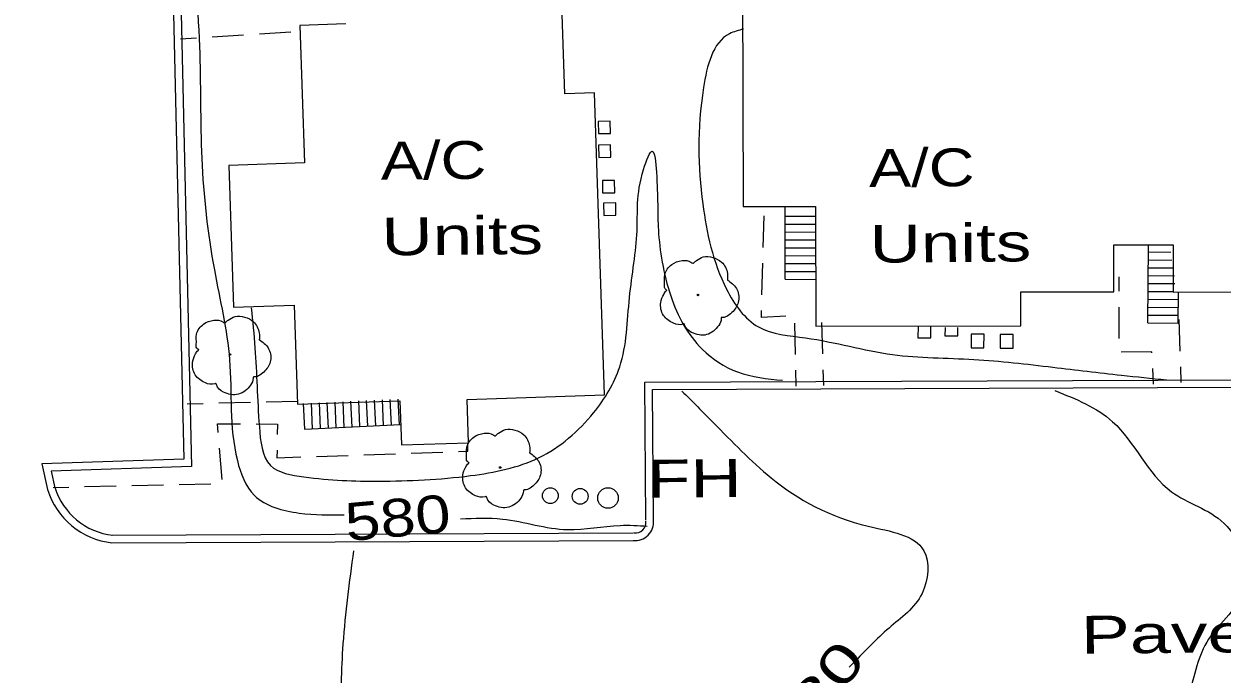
# Model space of a CAD drawing. Extents: x 2361708 to 2370558, y 6977955 to 6991887.
# Drawn here: x 2369136 to 2369287.8, y 6991108.6 to 6991191.1 of the extents above; entities that cross this region are included whole.
import ezdxf
from ezdxf.enums import TextEntityAlignment as Align

# ---------------------------------------------------------------- set-up
doc = ezdxf.new("R2010")
doc.units = 0
doc.header["$LTSCALE"] = 1.9
for name, color, linetype, lineweight in [('11', 7, 'Continuous', 25), ('13', 7, 'Continuous', 13), ('16', 7, 'Continuous', 13), ('2', 7, 'Continuous', 25), ('20', 7, 'Continuous', 25), ('23', 7, 'Continuous', 25), ('29', 7, 'Continuous', 13), ('31', 7, 'Continuous', 13), ('35', 7, 'Continuous', 13)]:
    doc.layers.add(name, color=color, linetype=linetype, lineweight=lineweight)

msp = doc.modelspace()

# ---------------------------------------------------------------- linework, layer by layer
at = {"layer": '11'}
msp.add_lwpolyline([(2369176.8, 6991191.067), (2369171.002, 6991190.872), (2369171.578, 6991173.447), (2369161.98, 6991173.125), (2369162.582, 6991155.16), (2369170.269, 6991155.423), (2369170.699, 6991142.857), (2369183.665, 6991143.3), (2369183.859, 6991137.682), (2369192.357, 6991137.973), (2369192.174, 6991143.451), (2369209.609, 6991144.047), (2369208.305, 6991182.337), (2369204.546, 6991182.211), (2369203.675, 6991208.643)], dxfattribs=at)
msp.add_lwpolyline([(2369328.421, 6991195.961), (2369227.069, 6991195.656), (2369227.153, 6991167.896), (2369236.314, 6991167.923), (2369236.358, 6991152.732), (2369262.349, 6991152.8), (2369262.338, 6991157.08), (2369274.128, 6991157.112), (2369274.112, 6991163.042), (2369281.652, 6991163.064), (2369281.669, 6991157.054), (2369293.749, 6991157.089), (2369293.754, 6991153.469), (2369320.245, 6991153.531), (2369320.214, 6991168.351), (2369328.464, 6991168.37)], close=True, dxfattribs=at)
at = {"layer": '13'}
for p, q in [((2369155.877, 6991189.178), (2369157.876, 6991189.307)), ((2369159.875, 6991189.436), (2369163.863, 6991189.684)), ((2369165.862, 6991189.803), (2369169.85, 6991190.051)), ((2369229.692, 6991162.729), (2369229.804, 6991166.731)), ((2369229.54, 6991156.728), (2369229.642, 6991160.729)), ((2369274.798, 6991157.168), (2369274.8, 6991159.008)), ((2369274.795, 6991151.168), (2369274.797, 6991155.168)), ((2369233.792, 6991149.148), (2369233.694, 6991153.147)), ((2369237.251, 6991149.22), (2369237.123, 6991153.219)), ((2369282.54, 6991149.591), (2369282.412, 6991153.591)), ((2369233.89, 6991145.148), (2369233.841, 6991147.148)), ((2369237.369, 6991145.221), (2369237.31, 6991147.221)), ((2369279.16, 6991145.38), (2369279.051, 6991147.379)), ((2369282.658, 6991145.593), (2369282.599, 6991147.592)), ((2369156.718, 6991142.914), (2369158.717, 6991142.963)), ((2369160.717, 6991143.012), (2369164.716, 6991143.11)), ((2369166.716, 6991143.159), (2369170.715, 6991143.247)), ((2369161.149, 6991133.305), (2369160.802, 6991137.293)), ((2369173.102, 6991136.229), (2369177.101, 6991136.367)), ((2369179.1, 6991136.436), (2369183.1, 6991136.574)), ((2369185.099, 6991136.644), (2369189.098, 6991136.772)), ((2369139.718, 6991132.301), (2369141.718, 6991132.351)), ((2369143.717, 6991132.4), (2369147.717, 6991132.488)), ((2369149.716, 6991132.537), (2369153.715, 6991132.625)), ((2369155.715, 6991132.664), (2369159.714, 6991132.752))]:
    msp.add_line(p, q, dxfattribs=at)
for points in [[(2369232.586, 6991154.006), (2369229.467, 6991153.847), (2369229.489, 6991154.727)], [(2369278.942, 6991149.377), (2369278.931, 6991149.507), (2369275.061, 6991149.44)], [(2369160.632, 6991139.281), (2369160.542, 6991140.35), (2369163.473, 6991140.348)], [(2369165.473, 6991140.347), (2369168.153, 6991140.342), (2369168.125, 6991139.022)], [(2369191.097, 6991136.84), (2369192.287, 6991136.882), (2369192.267, 6991137.962)], [(2369168.095, 6991137.021), (2369168.074, 6991136.051), (2369171.103, 6991136.16)]]:
    msp.add_lwpolyline(points, dxfattribs=at)
at = {"layer": '16'}
for p, q in [((2369232.471, 6991158.685), (2369232.495, 6991167.796)), ((2369232.495, 6991166.686), (2369236.395, 6991166.673)), ((2369232.495, 6991165.686), (2369236.395, 6991165.673)), ((2369232.484, 6991163.686), (2369236.384, 6991163.673)), ((2369232.494, 6991164.686), (2369236.394, 6991164.673)), ((2369232.483, 6991162.686), (2369236.384, 6991162.673)), ((2369278.446, 6991153.153), (2369278.503, 6991162.944)), ((2369278.501, 6991162.154), (2369281.341, 6991162.141)), ((2369232.482, 6991160.686), (2369236.383, 6991160.673)), ((2369232.483, 6991161.686), (2369236.383, 6991161.673)), ((2369278.49, 6991161.153), (2369281.46, 6991161.132)), ((2369232.472, 6991159.686), (2369236.372, 6991159.673)), ((2369278.479, 6991159.154), (2369281.829, 6991159.135)), ((2369278.489, 6991160.154), (2369281.59, 6991160.133)), ((2369232.471, 6991158.685), (2369236.371, 6991158.672)), ((2369278.479, 6991158.153), (2369281.839, 6991158.135)), ((2369278.467, 6991156.153), (2369282.318, 6991156.13)), ((2369278.468, 6991157.153), (2369281.728, 6991157.134)), ((2369282.296, 6991153.13), (2369282.319, 6991157)), ((2369278.457, 6991155.153), (2369282.307, 6991155.129)), ((2369278.446, 6991153.153), (2369282.296, 6991153.13)), ((2369278.457, 6991154.153), (2369282.307, 6991154.129)), ((2369172.417, 6991142.993), (2369172.569, 6991139.735)), ((2369173.417, 6991143.033), (2369173.568, 6991139.774)), ((2369174.417, 6991143.082), (2369174.568, 6991139.824)), ((2369175.417, 6991143.132), (2369175.568, 6991139.873)), ((2369176.416, 6991143.171), (2369176.567, 6991139.913)), ((2369177.416, 6991143.221), (2369177.567, 6991139.962)), ((2369178.415, 6991143.27), (2369178.566, 6991140.012)), ((2369179.405, 6991143.309), (2369179.556, 6991140.051)), ((2369180.405, 6991143.359), (2369180.556, 6991140.1)), ((2369181.404, 6991143.408), (2369181.555, 6991140.15)), ((2369182.404, 6991143.448), (2369182.555, 6991140.189)), ((2369183.403, 6991143.497), (2369183.555, 6991140.239))]:
    msp.add_line(p, q, dxfattribs=at)
msp.add_lwpolyline([(2369171.418, 6991142.943), (2369171.569, 6991139.685), (2369183.754, 6991140.261)], dxfattribs=at)
at = {"layer": '2'}
for p, q in [((2369147.166, 6991126.242), (2369213.206, 6991126.541)), ((2369147.175, 6991125.282), (2369213.216, 6991125.581))]:
    msp.add_line(p, q, dxfattribs=at)
for points in [[(2369136.029, 6991245.561), (2369154.705, 6991246.18), (2369157.273, 6991134.968), (2369139.488, 6991134.359), (2369139.949, 6991132.234)], [(2369136.059, 6991244.602), (2369153.764, 6991245.191), (2369156.294, 6991135.899), (2369138.31, 6991135.278), (2369139.01, 6991132.035)], [(2369214.831, 6991128.146), (2369214.684, 6991145.666), (2369333.956, 6991146.131), (2369333.777, 6991128.128)], [(2369215.791, 6991128.155), (2369215.653, 6991144.705), (2369332.984, 6991145.172), (2369332.817, 6991128.139)]]:
    msp.add_lwpolyline(points, dxfattribs=at)
for centre, radius, start, end in [((2369148.285, 6991134.936), 9.718, 197.37321, 263.44315), ((2369148.285, 6991134.936), 8.758, 197.37321, 263.44315), ((2369213.487, 6991127.883), 2.318, 263.26662, 6.7381), ((2369213.487, 6991127.883), 1.358, 263.26662, 6.7381)]:
    msp.add_arc(centre, radius, start, end, dxfattribs=at)
at = {"layer": '20'}
for centre, radius in [((2369202.731, 6991131.261), 1), ((2369206.502, 6991131.167), 1), ((2369210.034, 6991130.961), 1.3)]:
    msp.add_circle(centre, radius, dxfattribs=at)
at = {"layer": '23'}
for points in [[(2369208.789, 6991178.711), (2369208.814, 6991177.151), (2369210.354, 6991177.176), (2369210.329, 6991178.735)], [(2369208.828, 6991175.691), (2369208.853, 6991174.131), (2369210.393, 6991174.156), (2369210.368, 6991175.716)], [(2369209.331, 6991171.196), (2369209.356, 6991169.636), (2369210.896, 6991169.661), (2369210.871, 6991171.22)], [(2369209.478, 6991168.337), (2369209.503, 6991166.777), (2369211.043, 6991166.802), (2369211.018, 6991168.362)], [(2369256.059, 6991151.72), (2369256.045, 6991149.989), (2369257.675, 6991149.985), (2369257.689, 6991151.715)], [(2369259.739, 6991151.695), (2369259.725, 6991149.964), (2369261.356, 6991149.96), (2369261.369, 6991151.69)]]:
    msp.add_lwpolyline(points, close=True, dxfattribs=at)
for points in [[(2369249.328, 6991152.776), (2369249.312, 6991151.275), (2369250.943, 6991151.271), (2369250.949, 6991152.671)], [(2369252.74, 6991152.578), (2369252.73, 6991151.508), (2369254.361, 6991151.503), (2369254.37, 6991152.594)]]:
    msp.add_lwpolyline(points, dxfattribs=at)
at = {"layer": '29'}
for centre in [(2369221.45, 6991156.71), (2369162.129, 6991149.155), (2369196.377, 6991134.831)]:
    msp.add_circle(centre, 0.1, dxfattribs=at)
for points in [[(2369217.484, 6991157.283), (2369217.504, 6991157.293), (2369217.423, 6991157.362), (2369217.187, 6991157.99), (2369217.225, 6991159.271), (2369218.113, 6991160.569), (2369219.418, 6991161.051), (2369220.54, 6991160.862), (2369220.771, 6991160.734), (2369220.841, 6991160.735), (2369220.891, 6991160.775), (2369221.238, 6991161.068), (2369222.104, 6991161.517), (2369223.314, 6991161.449), (2369224.43, 6991160.859), (2369225.164, 6991159.436), (2369225.172, 6991158.576)], [(2369225.162, 6991158.596), (2369226.302, 6991157.537), (2369226.587, 6991155.949), (2369225.88, 6991154.623), (2369225.225, 6991154.076), (2369224.557, 6991153.86), (2369224.407, 6991153.848), (2369224.388, 6991153.738), (2369224.066, 6991152.835), (2369222.527, 6991151.671), (2369220.635, 6991151.953), (2369219.736, 6991152.894), (2369219.665, 6991153.024), (2369219.545, 6991153.002), (2369218.334, 6991153.121), (2369217.064, 6991154.119), (2369216.718, 6991155.755), (2369217.088, 6991156.779), (2369217.415, 6991157.222), (2369217.484, 6991157.273)], [(2369158.163, 6991149.728), (2369158.183, 6991149.738), (2369158.102, 6991149.807), (2369157.866, 6991150.435), (2369157.904, 6991151.716), (2369158.792, 6991153.014), (2369160.097, 6991153.497), (2369161.219, 6991153.307), (2369161.45, 6991153.179), (2369161.52, 6991153.18), (2369161.57, 6991153.22), (2369161.917, 6991153.514), (2369162.783, 6991153.962), (2369163.994, 6991153.894), (2369165.109, 6991153.304), (2369165.843, 6991151.881), (2369165.851, 6991151.021)], [(2369165.841, 6991151.041), (2369166.981, 6991149.982), (2369167.266, 6991148.394), (2369166.559, 6991147.068), (2369165.904, 6991146.521), (2369165.236, 6991146.305), (2369165.086, 6991146.294), (2369165.067, 6991146.183), (2369164.746, 6991145.28), (2369163.207, 6991144.115), (2369161.314, 6991144.398), (2369160.415, 6991145.339), (2369160.344, 6991145.468), (2369160.224, 6991145.447), (2369159.013, 6991145.566), (2369157.743, 6991146.564), (2369157.397, 6991148.2), (2369157.768, 6991149.224), (2369158.094, 6991149.667), (2369158.163, 6991149.718)], [(2369192.411, 6991135.403), (2369192.431, 6991135.413), (2369192.35, 6991135.483), (2369192.114, 6991136.11), (2369192.152, 6991137.391), (2369193.04, 6991138.689), (2369194.345, 6991139.172), (2369195.467, 6991138.983), (2369195.698, 6991138.855), (2369195.768, 6991138.855), (2369195.818, 6991138.896), (2369196.165, 6991139.189), (2369197.031, 6991139.637), (2369198.242, 6991139.569), (2369199.357, 6991138.98), (2369200.091, 6991137.556), (2369200.099, 6991136.696)], [(2369200.089, 6991136.716), (2369201.229, 6991135.657), (2369201.514, 6991134.069), (2369200.807, 6991132.743), (2369200.152, 6991132.197), (2369199.484, 6991131.98), (2369199.334, 6991131.969), (2369199.315, 6991131.859), (2369198.994, 6991130.956), (2369197.455, 6991129.791), (2369195.562, 6991130.073), (2369194.663, 6991131.014), (2369194.591, 6991131.144), (2369194.472, 6991131.123), (2369193.261, 6991131.241), (2369191.991, 6991132.239), (2369191.645, 6991133.876), (2369192.016, 6991134.899), (2369192.342, 6991135.342), (2369192.411, 6991135.393)]]:
    msp.add_spline(points, degree=3, dxfattribs=at)
at = {"layer": '31', "lineweight": 25}
for points in [[(2369154.848, 6991244.721), (2369155.131, 6991244.513), (2369156.381, 6991239.165), (2369157.206, 6991231.343), (2369158.152, 6991220.201), (2369157.528, 6991204.824), (2369158.266, 6991188.211), (2369158.562, 6991173.983), (2369160.157, 6991159.867), (2369162.075, 6991148.495), (2369163.066, 6991135.714), (2369165.239, 6991131.295), (2369170.91, 6991129.048), (2369176.613, 6991128.822)], [(2369219.405, 6991144.521), (2369223.394, 6991140.508), (2369230.691, 6991133.537), (2369243.02, 6991127.384), (2369250.04, 6991124.281), (2369249.831, 6991118.869), (2369245.643, 6991114.468), (2369241.135, 6991110.066), (2369240.58, 6991109.51)], [(2369191.349, 6991128.313), (2369196.659, 6991128.293), (2369204.922, 6991126.952), (2369211.567, 6991127.495), (2369215.018, 6991127.388)]]:
    msp.add_spline(points, degree=3, dxfattribs=at)
at = {"layer": '35'}
for points in [[(2369227.199, 6991190.397), (2369225.435, 6991189.82), (2369222.139, 6991182.988), (2369222.05, 6991168.237), (2369225.063, 6991157.425), (2369229.109, 6991152.643), (2369235.062, 6991151.26), (2369246.103, 6991149.155), (2369256.389, 6991148.532), (2369266.419, 6991147.538), (2369275.099, 6991146.531), (2369280.795, 6991145.945)], [(2369164.832, 6991155.091), (2369165.291, 6991149.996), (2369165.856, 6991139.981), (2369167.273, 6991135.093), (2369171.507, 6991133.634), (2369180.992, 6991133.094), (2369192.616, 6991133.795), (2369201.325, 6991136.098), (2369208.211, 6991141.774), (2369211.516, 6991147.576), (2369212.762, 6991156.388), (2369213.722, 6991164.797), (2369214.548, 6991172.626), (2369215.645, 6991174.936), (2369216.171, 6991172.271), (2369216.421, 6991164.933), (2369217.981, 6991156.577), (2369221.975, 6991149.825), (2369226.463, 6991146.938), (2369232.143, 6991145.882)], [(2369266.667, 6991144.57), (2369273.975, 6991140.63), (2369281.43, 6991131.76), (2369288.109, 6991127.744), (2369290.718, 6991119.418), (2369286.138, 6991113.064), (2369283.615, 6991106.02), (2369281.49, 6991098.129), (2369282.59, 6991091.799), (2369283.966, 6991089.052), (2369286.662, 6991084.308)], [(2369177.786, 6991124.274), (2369176.448, 6991112.46), (2369176.273, 6991102.528), (2369176.146, 6991092.716), (2369174.331, 6991087.009), (2369173.166, 6991084.297)]]:
    msp.add_spline(points, degree=3, dxfattribs=at)

# ---------------------------------------------------------------- texts
at = {"layer": '2', "width": 1.45}
msp.add_text('Paved Parking', height=4.8, rotation=0.545, dxfattribs=at).set_placement((2369269.975, 6991111.21))
at = {"layer": '20'}
for s, width, p in [('A/C', 1.25, (2369181.259, 6991171.309)), ('A/C', 1.25, (2369243.12, 6991170.377)), ('Units', 1.4, (2369181.35, 6991161.709)), ('Units', 1.4, (2369243.212, 6991160.778)), ('  FH', 1.4, (2369210.024, 6991130.951))]:
    msp.add_text(s, height=4.8, rotation=0.545, dxfattribs=dict(at, width=width)).set_placement(p)
at = {"layer": '31'}
for rotation, width, p in [(5.114, 1.25, (2369183.602, 6991126.079)), (51.801, 1.45, (2369238.127, 6991104.319))]:
    msp.add_text(' 580 ', height=4.8, rotation=rotation, dxfattribs=dict(at, width=width)).set_placement(p, align=Align.CENTER)

doc.saveas('drawing.dxf')
